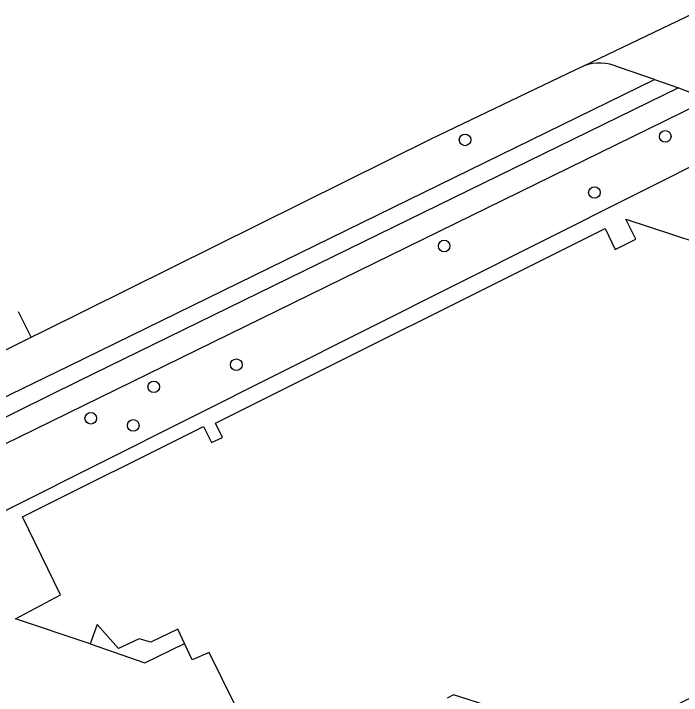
# Model space of a CAD drawing. Extents: x 157793 to 159380, y 380882 to 382313.
# Drawn here: x 158053.9 to 158110.1, y 381539.3 to 381596.6 of the extents above; entities that cross this region are included whole.
import ezdxf

# ---------------------------------------------------------------- set-up
doc = ezdxf.new("R2010")
doc.units = 0
for name, color, linetype in [('IMGEO_Boom', 7, 'Continuous'), ('IMGEO_Fietspad_gesloten', 7, 'Continuous'), ('IMGEO_Groenvoorziening', 7, 'Continuous'), ('IMGEO_Pand', 7, 'Continuous'), ('IMGEO_Pand_overbouw', 7, 'Continuous'), ('IMGEO_Voetpad_open', 7, 'Continuous')]:
    doc.layers.add(name, color=color, linetype=linetype)

msp = doc.modelspace()

# ---------------------------------------------------------------- linework, layer by layer
at = {"layer": 'IMGEO_Boom'}
for centre in [(158108.698, 381586.247), (158091.874, 381585.954), (158102.748, 381581.529), (158090.119, 381577.031), (158072.652, 381567.051), (158065.713, 381565.193), (158060.421, 381562.548), (158063.988, 381561.946)]:
    msp.add_circle(centre, 0.489, dxfattribs=at)
at = {"layer": 'IMGEO_Fietspad_gesloten'}
for points in [[(158101.847, 381592.18), (158111.035, 381596.565)], [(158055.407, 381569.362), (158056.333, 381569.823), (158089.036, 381586.046), (158101.137, 381591.841), (158101.847, 381592.18)], [(158107.797, 381591.015), (158104.762, 381592.064)], [(158107.797, 381591.015), (158109.801, 381590.323)], [(158109.801, 381590.323), (158112.371, 381589.355)], [(158055.407, 381569.362), (158054.355, 381571.496)], [(158046.796, 381565.057), (158049.313, 381566.326), (158055.407, 381569.362)]]:
    msp.add_lwpolyline(points, dxfattribs=at)
msp.add_arc((158103.161, 381588.514), 3.895, 65.72526, 109.71707, dxfattribs=at)
at = {"layer": 'IMGEO_Groenvoorziening'}
for points in [[(158111.392, 381588.876), (158050.314, 381558.976), (158049.434, 381560.772)], [(158113.502, 381585.042), (158046.275, 381551.295)]]:
    msp.add_lwpolyline(points, dxfattribs=at)
at = {"layer": 'IMGEO_Pand'}
for points in [[(158060.358, 381543.6), (158054.101, 381545.684), (158057.881, 381547.708), (158054.686, 381554.258), (158069.898, 381561.847), (158070.568, 381560.505), (158071.497, 381560.925), (158070.893, 381562.132), (158103.655, 381578.494), (158104.502, 381576.747), (158106.224, 381577.602), (158105.387, 381579.288), (158115.267, 381576.027), (158117.06, 381572.469), (158116.22, 381572.029), (158118.083, 381568.259), (158118.927, 381568.657), (158125.638, 381555.277), (158124.766, 381554.844), (158128.334, 381547.628), (158100.877, 381534.147)], [(158075.869, 381531.736), (158070.364, 381542.869), (158068.93, 381542.251), (158068.283, 381543.626), (158067.722, 381544.817), (158065.463, 381543.725), (158064.49, 381544.013), (158062.752, 381543.188), (158060.967, 381545.212), (158060.358, 381543.6)], [(158097.047, 381537.342), (158090.916, 381539.303), (158090.366, 381539.029)]]:
    msp.add_lwpolyline(points, dxfattribs=at)
at = {"layer": 'IMGEO_Pand_overbouw'}
msp.add_lwpolyline([(158060.358, 381543.6), (158064.971, 381541.989), (158068.283, 381543.626), (158067.722, 381544.817), (158065.463, 381543.725), (158064.49, 381544.013), (158062.752, 381543.188), (158060.967, 381545.212)], close=True, dxfattribs=at)
at = {"layer": 'IMGEO_Voetpad_open'}
for points in [[(158045.613, 381552.627), (158048.828, 381562.209), (158058.594, 381566.967), (158107.797, 381591.015)], [(158109.801, 381590.323), (158059.336, 381565.634), (158049.434, 381560.772)]]:
    msp.add_lwpolyline(points, dxfattribs=at)

doc.saveas('drawing.dxf')
